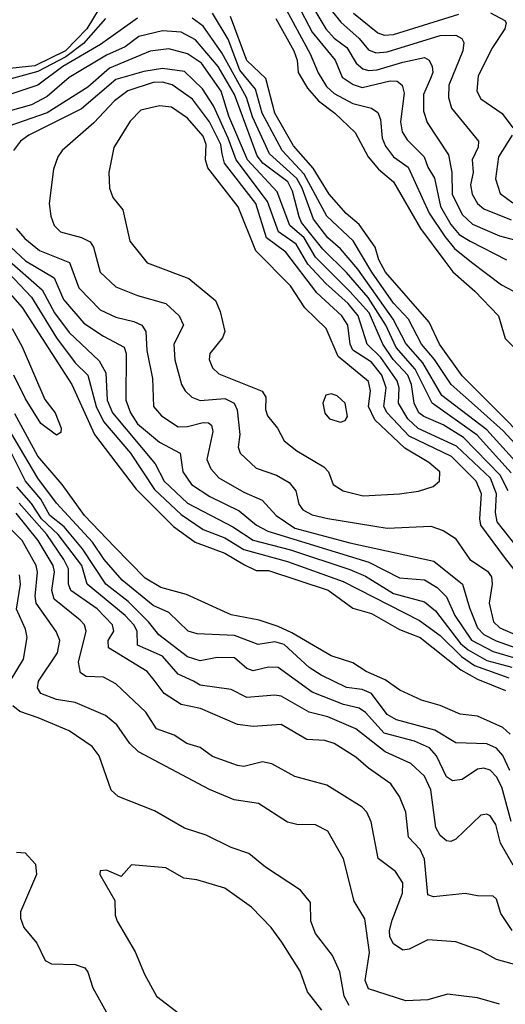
# Model space of a CAD drawing. Extents: x 1308313 to 1441400, y 959662 to 1036319.
# Tile 624 of 656: x 1384537 to 1386094, y 1007539 to 1010695. Entities that reach past the tile are written whole.
import ezdxf

# ---------------------------------------------------------------- set-up
doc = ezdxf.new("R2010")
doc.units = 0

msp = doc.modelspace()

# ---------------------------------------------------------------- linework, layer by layer
at = {"layer": '0CON10XD'}
for points in [[(1384812.8, 1010767.2), (1384751.6, 1010665), (1384683.6, 1010595), (1384585, 1010546.7), (1384485, 1010535.9), (1384381.4, 1010561.4), (1384251.7, 1010651.7), (1384185, 1010686.7), (1384117.6, 1010707.6)], [(1385426.1, 1010746.1), (1385474.9, 1010655), (1385547.7, 1010565), (1385570.3, 1010510.3), (1385606.4, 1010486.4), (1385635, 1010477.1), (1385725, 1010498.9), (1385747.1, 1010497.1), (1385762.7, 1010485), (1385769.4, 1010459.4), (1385757.3, 1010367.3), (1385763.1, 1010335), (1385779.2, 1010309.2), (1385833.4, 1010255), (1385845, 1010221.5), (1385866.4, 1010186.4), (1385886.3, 1010096.3), (1385918.7, 1010038.7), (1385945.9, 1010005.9), (1385980.9, 1009985), (1386097.8, 1009925)], [(1385459.3, 1010765), (1385518.7, 1010665), (1385545, 1010635.5), (1385585.2, 1010605), (1385615.5, 1010555.5), (1385637.2, 1010537.2), (1385655, 1010531.3), (1385683.4, 1010533.4), (1385765, 1010559), (1385835, 1010573), (1385849.6, 1010565), (1385859.5, 1010545), (1385861.2, 1010525), (1385854.3, 1010505.7), (1385831.6, 1010455), (1385831.1, 1010401.1), (1385843.7, 1010365), (1385911.1, 1010261.1), (1385922.1, 1010205), (1385923.7, 1010135), (1385955, 1010069.8), (1385988.8, 1010038.8), (1386075, 1010001.7), (1386138.7, 1009985)], [(1385503.9, 1010765), (1385566.8, 1010686.8), (1385625, 1010634.8), (1385655, 1010597.6), (1385678.9, 1010588.9), (1385715, 1010592), (1385885, 1010644.2), (1385935, 1010645.2), (1385954.7, 1010634.7), (1385961.2, 1010621.2), (1385957.7, 1010595), (1385912.5, 1010485), (1385911.2, 1010445), (1385921.1, 1010411.1), (1386007.3, 1010305), (1386006.2, 1010286.2), (1385988, 1010245), (1385990.2, 1010205), (1385982.4, 1010165), (1385987.3, 1010135), (1386005, 1010105.3), (1386025, 1010087.9), (1386113, 1010053)], [(1386162.4, 1009295), (1386087, 1009377), (1385995, 1009459.3), (1385919.7, 1009525), (1385867.1, 1009605), (1385824.9, 1009655), (1385783, 1009735), (1385735, 1009786.4), (1385666.1, 1009885), (1385606.1, 1009986.1), (1385521.1, 1010065), (1385449.3, 1010199.3), (1385377.9, 1010275), (1385314, 1010395), (1385292.3, 1010472.3), (1385242.7, 1010532.7), (1385205, 1010631.9), (1385155.1, 1010715)], [(1385391.7, 1010725), (1385468.5, 1010585), (1385494.2, 1010524.2), (1385520.1, 1010480.1), (1385545, 1010458.1), (1385605, 1010426.1), (1385665, 1010411.1), (1385685, 1010397.1), (1385693.9, 1010375), (1385699.2, 1010315), (1385709.4, 1010289.4), (1385735.7, 1010255), (1385781.8, 1010221.8), (1385849.6, 1010075), (1385899.4, 1009999.4), (1385931.1, 1009961.1), (1385985, 1009917.3), (1386081.4, 1009845), (1386138.1, 1009815)], [(1385606.7, 1010715), (1385685, 1010652.6), (1385705.4, 1010645.4), (1385735, 1010646.8), (1385945, 1010712)], [(1386046.1, 1010716.1), (1386092.4, 1010692.4), (1386096.5, 1010685), (1386092, 1010665), (1386053.2, 1010605), (1386006.6, 1010515), (1386002.1, 1010465), (1386015, 1010441.1), (1386083.9, 1010393.9), (1386118.2, 1010348.2)], [(1384811.9, 1010698.1), (1384741.2, 1010618.8), (1384685, 1010575.2), (1384595, 1010528.3), (1384395, 1010473.6)], [(1384915, 1010699), (1384796, 1010615), (1384675, 1010544.5), (1384595, 1010485.1), (1384489.5, 1010449.5)], [(1386136.7, 1009266.7), (1386035, 1009380.1), (1385890.4, 1009490.4), (1385829.1, 1009595), (1385775, 1009657.2), (1385734.4, 1009734.4), (1385620.7, 1009895), (1385565, 1009960.3), (1385525, 1009995.8), (1385478.6, 1010055), (1385442.9, 1010155), (1385425, 1010186), (1385337.3, 1010265), (1385283.3, 1010383.3), (1385264.4, 1010445), (1385185, 1010588.4), (1385125, 1010673.7), (1385089.7, 1010699.7)], [(1386207.9, 1009297.9), (1386093.1, 1009415), (1385955, 1009553.3), (1385883.1, 1009655), (1385850, 1009725), (1385709.7, 1009885), (1385687.8, 1009925), (1385676.6, 1009965), (1385625, 1010038.7), (1385583.7, 1010073.7), (1385528.9, 1010135), (1385478.2, 1010218.2), (1385415, 1010290.6), (1385355.1, 1010395), (1385326.1, 1010506.1), (1385265, 1010564.3), (1385213, 1010705)], [(1385357.9, 1010697.9), (1385415.4, 1010595), (1385426.6, 1010565), (1385430, 1010525), (1385459.5, 1010475), (1385494.3, 1010434.3), (1385547, 1010395), (1385612.6, 1010332.6), (1385653.8, 1010255), (1385687, 1010215), (1385734.9, 1010174.9), (1385821.8, 1010025), (1385900.2, 1009920.2), (1385926, 1009886), (1385995.9, 1009825), (1386071.8, 1009745), (1386093.2, 1009673.2), (1386131.1, 1009635)], [(1386112, 1009242), (1386003.5, 1009363.5), (1385858.8, 1009465), (1385804.7, 1009574.7), (1385743.5, 1009643.5), (1385711, 1009715), (1385654.2, 1009804.2), (1385584.3, 1009884.3), (1385508.6, 1009958.6), (1385440.5, 1010045), (1385433.1, 1010063.1), (1385411.7, 1010145), (1385396.1, 1010175), (1385316.5, 1010235), (1385297.8, 1010257.8), (1385225.2, 1010455), (1385172.6, 1010545), (1385100, 1010630), (1385055, 1010654.8), (1384995, 1010658.4), (1384919.1, 1010640.9), (1384875, 1010607.6), (1384815, 1010580.5), (1384695, 1010509.7), (1384625, 1010448.5), (1384575, 1010421.5), (1384395, 1010371.6)], [(1386103.4, 1009185), (1386077.5, 1009235), (1385959.5, 1009355), (1385895, 1009395.7), (1385832.4, 1009422.4), (1385816.1, 1009435), (1385801, 1009465), (1385793.5, 1009525), (1385781.6, 1009555), (1385734.7, 1009605), (1385700.9, 1009655), (1385657.1, 1009755), (1385595, 1009823.7), (1385485, 1009933), (1385449.3, 1009995), (1385402.7, 1010035), (1385362.6, 1010142.6), (1385267.3, 1010245), (1385207.1, 1010385), (1385182.8, 1010465), (1385119.4, 1010555), (1385075, 1010585.4), (1385015, 1010601.2), (1384955, 1010594), (1384825, 1010539.2), (1384755, 1010478.5), (1384625, 1010396.6), (1384448.2, 1010335)], [(1386128.7, 1009008.7), (1386067.7, 1009085), (1386062.3, 1009115), (1386065.3, 1009175), (1386045.9, 1009225), (1385937.4, 1009327.4), (1385814.5, 1009384.5), (1385781.6, 1009415), (1385750.9, 1009465), (1385753.2, 1009515), (1385747.2, 1009537.2), (1385695, 1009611.7), (1385650.6, 1009655), (1385622.2, 1009745), (1385590.3, 1009785), (1385518.6, 1009848.6), (1385461.1, 1009911.1), (1385423.1, 1009975), (1385366.8, 1010015), (1385331.6, 1010111.6), (1385230.5, 1010245), (1385205.2, 1010314.8), (1385158.4, 1010418.4), (1385123.4, 1010473.4), (1385065, 1010528.5), (1384995, 1010537.8), (1384935, 1010528.6), (1384845, 1010502.4), (1384735, 1010409.1), (1384565.9, 1010325), (1384539.6, 1010305), (1384517.3, 1010275)], [(1386122.5, 1008932.5), (1386091.6, 1008971.6), (1386015.6, 1009075), (1386011.6, 1009095), (1386017.4, 1009175), (1386000.3, 1009215), (1385921.7, 1009295), (1385785, 1009359.8), (1385715.4, 1009435), (1385703.8, 1009455), (1385711.4, 1009515), (1385697.9, 1009555), (1385665, 1009596.8), (1385605, 1009635.2), (1385595.9, 1009655), (1385588.4, 1009715), (1385569.5, 1009745), (1385489.1, 1009819.1), (1385389.9, 1009949.9), (1385328.6, 1009995), (1385294.2, 1010105), (1385192.9, 1010235), (1385185.5, 1010265), (1385181.5, 1010295), (1385145, 1010367.4), (1385090.4, 1010440.4), (1385025.4, 1010485.4), (1384995, 1010493.9), (1384965, 1010493.7), (1384883.7, 1010466.3), (1384840.9, 1010435), (1384775, 1010364.1), (1384672.5, 1010275), (1384659.1, 1010255), (1384645.5, 1010215), (1384631.8, 1010105), (1384636.4, 1010065), (1384647.3, 1010035), (1384667.1, 1010015), (1384735, 1009996.3), (1384762.7, 1009982.7), (1384773.7, 1009965), (1384794.7, 1009885), (1384845, 1009838.7), (1384915, 1009810.7), (1385004.8, 1009784.8), (1385048.5, 1009745), (1385062.3, 1009715), (1385031, 1009655), (1385034.5, 1009604.5), (1385055.3, 1009525), (1385066.8, 1009505), (1385088.8, 1009485), (1385115, 1009474), (1385195, 1009480.8), (1385224.7, 1009465), (1385234.4, 1009444.4), (1385242.4, 1009365), (1385237.3, 1009325), (1385243.9, 1009305), (1385295, 1009257.2), (1385360, 1009235), (1385400.9, 1009210.9), (1385421.7, 1009185), (1385431.6, 1009141.6), (1385445, 1009123.2), (1385475, 1009107.7), (1385524.2, 1009095.8), (1385715, 1009064.8), (1385855, 1009071.4), (1385895, 1009057.3), (1385933.3, 1009033.3), (1385980.4, 1008965), (1386036.8, 1008926.8), (1386049, 1008909), (1386052, 1008885), (1386041.7, 1008825), (1386055.6, 1008765), (1386075.8, 1008745), (1386135, 1008719.6)], [(1385638.2, 1009168.2), (1385755, 1009174.7), (1385815, 1009183.3), (1385861.9, 1009198.1), (1385882.5, 1009215), (1385883.3, 1009245), (1385848.9, 1009275), (1385771.2, 1009321.2), (1385675, 1009411.9), (1385655.4, 1009455), (1385661.8, 1009505), (1385655.2, 1009535), (1385558.3, 1009615), (1385519.7, 1009705), (1385451, 1009771), (1385405, 1009842), (1385294.1, 1009954.1), (1385237.5, 1010095), (1385139.8, 1010219.8), (1385132.9, 1010245), (1385134.4, 1010295), (1385125, 1010320.9), (1385075, 1010379.3), (1385023.9, 1010413.9), (1384985, 1010418.4), (1384925, 1010404.6), (1384890.5, 1010369.5), (1384838.4, 1010285), (1384822.7, 1010205), (1384824.4, 1010155), (1384835.7, 1010125), (1384867.8, 1010085), (1384889.5, 1009985), (1384945.7, 1009915), (1385079.4, 1009865), (1385164.6, 1009795), (1385179.6, 1009759.6), (1385194.6, 1009695), (1385187.1, 1009675), (1385146.4, 1009625), (1385144.6, 1009605), (1385155, 1009578.6), (1385175, 1009560), (1385314.3, 1009504.3), (1385325.9, 1009485), (1385325.3, 1009445), (1385331.6, 1009425), (1385363.2, 1009385), (1385384.6, 1009345), (1385425, 1009312.7), (1385511.5, 1009261.5), (1385526.5, 1009245), (1385541.9, 1009205), (1385573.8, 1009185), (1385638.2, 1009168.2)], [(1386115.2, 1010325), (1386072, 1010255), (1386062.6, 1010185), (1386077.2, 1010137.2), (1386118.1, 1010108.1)], [(1384525.7, 1010025), (1384553, 1009993), (1384600, 1009955), (1384696.3, 1009916.3), (1384726.8, 1009835), (1384794.7, 1009765), (1384845, 1009741.6), (1384902.7, 1009727.3), (1384928.7, 1009715), (1384941, 1009695), (1384944.5, 1009634.5), (1384963, 1009545), (1384965.9, 1009455), (1384991.1, 1009425), (1385045, 1009390), (1385075, 1009390.4), (1385125, 1009403.9), (1385142.6, 1009402.6), (1385152.1, 1009395), (1385155.8, 1009375), (1385137.3, 1009285), (1385149.3, 1009255), (1385175, 1009225.7), (1385255, 1009179.8), (1385313.8, 1009155), (1385359.2, 1009105), (1385419.1, 1009065), (1385595, 1009018.3), (1385865, 1008959.1), (1385956.4, 1008885), (1385979.4, 1008809.4), (1386004.6, 1008745), (1386025, 1008724.2), (1386064.1, 1008704.1), (1386293, 1008623)], [(1384389.5, 1009999.5), (1384575, 1009804.8), (1384654.9, 1009674.9), (1384715, 1009594.3), (1384755.3, 1009555.3), (1384781.8, 1009455), (1384805, 1009406.8), (1384892.3, 1009305), (1384968.7, 1009188.7), (1385055, 1009108.6), (1385125, 1009060.1), (1385195, 1009033.4), (1385255, 1008996.4), (1385395, 1008958), (1385573.6, 1008893.6), (1385819.1, 1008769.1), (1385885, 1008721.1), (1385953.4, 1008653.4), (1385995, 1008624.9), (1386105.2, 1008584.8)], [(1384365, 1009975.1), (1384545, 1009772.2), (1384704, 1009525), (1384777.1, 1009365), (1384909.8, 1009189.8), (1385030.4, 1009070.4), (1385099.6, 1009019.6), (1385195, 1008985.1), (1385257.3, 1008947.3), (1385295, 1008929.1), (1385335, 1008928.9), (1385525.7, 1008865.7), (1385605, 1008809), (1385665, 1008791), (1385755, 1008739.8), (1385821.1, 1008715), (1385951.2, 1008611.2), (1386005, 1008581.4), (1386094.7, 1008545)], [(1384508.2, 1009965), (1384555, 1009922), (1384647.5, 1009867.5), (1384677.4, 1009797.4), (1384742.4, 1009722.4), (1384805, 1009680), (1384872.2, 1009645), (1384878, 1009625), (1384877.2, 1009475), (1384891.9, 1009435), (1384915, 1009399.8), (1384985, 1009341), (1385051.5, 1009305), (1385059.8, 1009245), (1385087.7, 1009205), (1385146.8, 1009166.8), (1385240.2, 1009120.2), (1385295.7, 1009075), (1385332.8, 1009055), (1385656.4, 1008956.4), (1385755, 1008906.1), (1385835, 1008899.3), (1385874.8, 1008875), (1385905.5, 1008845), (1385931.4, 1008785), (1385985, 1008705.6), (1386055, 1008669.4), (1386185, 1008631.6)], [(1384495, 1009929.1), (1384608.4, 1009828.4), (1384647.9, 1009755), (1384695, 1009692.1), (1384791.1, 1009601.1), (1384812.5, 1009562.5), (1384817.3, 1009475), (1384833.8, 1009435), (1384971.4, 1009271.4), (1385000.1, 1009215), (1385075, 1009144.6), (1385219.6, 1009069.6), (1385285, 1009026.8), (1385404.6, 1008995.4), (1385595, 1008932.6), (1385645, 1008911.2), (1385735, 1008855.6), (1385835, 1008828.7), (1385869.5, 1008799.5), (1385950, 1008695), (1385975, 1008674.5), (1386035, 1008641.2), (1386115, 1008619.5)], [(1384512.9, 1009705), (1384545, 1009645.8), (1384617.5, 1009477.5), (1384650.8, 1009435), (1384670, 1009385), (1384668.3, 1009371.7), (1384655, 1009362.5), (1384605, 1009400.8), (1384555, 1009479.2), (1384518.5, 1009555)], [(1385565, 1009404.2), (1385580, 1009410), (1385587.4, 1009422.6), (1385580.6, 1009465), (1385555, 1009488.6), (1385535, 1009495.8), (1385518.8, 1009491.2), (1385509.2, 1009465), (1385515, 1009433.3), (1385530, 1009415), (1385565, 1009404.2)], [(1386109.8, 1008405), (1386085.7, 1008425.7), (1386005, 1008462.7), (1385948.5, 1008468.5), (1385885, 1008496.1), (1385825, 1008513.4), (1385755.6, 1008545.6), (1385708.5, 1008578.5), (1385647.5, 1008605), (1385605, 1008633.8), (1385535, 1008656.2), (1385409.6, 1008729.6), (1385365, 1008749.5), (1385305, 1008770), (1385215, 1008787.1), (1385071.9, 1008851.9), (1384989.5, 1008875), (1384938.9, 1008905), (1384840.8, 1009005), (1384744.6, 1009105), (1384672.8, 1009205), (1384595, 1009295.2), (1384521, 1009431)], [(1386108.7, 1008288.7), (1386085.9, 1008335.9), (1386065, 1008359.4), (1386035, 1008373.9), (1385935, 1008376.8), (1385867.8, 1008417.8), (1385745, 1008450.8), (1385715, 1008468), (1385665, 1008535.2), (1385635, 1008547.4), (1385585, 1008554.2), (1385503.3, 1008593.3), (1385465, 1008618.7), (1385385, 1008691.7), (1385355, 1008700.3), (1385301.8, 1008691.8), (1385225, 1008720.6), (1385106.1, 1008726.1), (1385076.7, 1008735), (1385015.1, 1008795.1), (1384965, 1008817.5), (1384865, 1008898.5), (1384807.7, 1008965), (1384770.2, 1009020.2), (1384655.1, 1009145), (1384595, 1009225.6), (1384495, 1009395.5)], [(1386112.7, 1008125), (1386082.2, 1008235), (1386065, 1008268.4), (1386045, 1008289.3), (1386025, 1008296.1), (1386005, 1008292.9), (1385955, 1008259.2), (1385924.7, 1008254.7), (1385905, 1008268.2), (1385873.3, 1008335), (1385850.6, 1008360.6), (1385802.5, 1008382.5), (1385705, 1008407.5), (1385645, 1008474.4), (1385625, 1008488.1), (1385575, 1008499.3), (1385475, 1008539.3), (1385365, 1008618.4), (1385335, 1008619.6), (1385285, 1008607.6), (1385265, 1008615.3), (1385225, 1008648.9), (1385169.6, 1008650.4), (1385115, 1008640), (1385075, 1008652), (1384982.5, 1008722.5), (1384949.4, 1008765), (1384885, 1008829.4), (1384813.1, 1008885), (1384738.6, 1008998.6), (1384678.9, 1009068.9), (1384633.2, 1009105), (1384605, 1009158), (1384555.3, 1009215), (1384495.3, 1009335)], [(1386119.1, 1007985), (1386078.6, 1008055), (1386062.9, 1008115), (1386045, 1008142.7), (1386035, 1008148.2), (1386015, 1008145.5), (1385935, 1008068.1), (1385919.3, 1008060.7), (1385905, 1008062.5), (1385885, 1008079.5), (1385871.2, 1008105), (1385855, 1008225.7), (1385835, 1008270.5), (1385790.6, 1008310.6), (1385708.5, 1008348.5), (1385615, 1008421.7), (1385525, 1008460), (1385465, 1008474.8), (1385375, 1008526.1), (1385355, 1008530), (1385265, 1008521.8), (1385215, 1008547.6), (1385115, 1008561.8), (1385094, 1008574), (1385045, 1008596.9), (1384994.3, 1008655), (1384915, 1008690.3), (1384913.2, 1008735), (1384902.7, 1008755), (1384875, 1008784.6), (1384752.7, 1008885), (1384736.4, 1008945), (1384660.5, 1009045), (1384606.4, 1009095), (1384574.1, 1009144.1), (1384527.6, 1009197.6)], [(1386115.4, 1007775.4), (1386079.6, 1007829.6), (1386065.7, 1007875.7), (1386055, 1007885.6), (1386005, 1007886.4), (1385965, 1007894.4), (1385863.8, 1007883.8), (1385845, 1007889.2), (1385834.5, 1008004.5), (1385820.8, 1008035), (1385782.9, 1008075), (1385774.8, 1008155), (1385754.8, 1008204.8), (1385726.8, 1008245), (1385655, 1008295.2), (1385615, 1008331.3), (1385544.6, 1008374.6), (1385515, 1008384.4), (1385457.8, 1008387.8), (1385375, 1008435.3), (1385285, 1008429.6), (1385235, 1008435.5), (1385117, 1008487), (1385055, 1008499.8), (1384999.8, 1008535), (1384967.9, 1008577.9), (1384945.8, 1008605.8), (1384821.6, 1008681.6), (1384820.5, 1008705), (1384838.1, 1008735), (1384834.8, 1008755), (1384785, 1008806.4), (1384700.3, 1008865), (1384692.8, 1008885), (1384693.3, 1008935), (1384678.8, 1008965), (1384624.1, 1009045), (1384535.2, 1009145.2)], [(1386185, 1007649.3), (1386065, 1007682), (1386015, 1007710), (1385935, 1007739.2), (1385845, 1007745.3), (1385785, 1007715.5), (1385765, 1007712.1), (1385735, 1007732.5), (1385723.4, 1007755), (1385721.9, 1007775), (1385731.2, 1007808.8), (1385763.7, 1007895), (1385765, 1007928), (1385742.1, 1007965), (1385685.8, 1008005.8), (1385663.7, 1008123.7), (1385649.5, 1008155), (1385635, 1008170.6), (1385521.6, 1008241.6), (1385419.2, 1008269.3), (1385345, 1008310), (1385315, 1008315.8), (1385255, 1008301.1), (1385235, 1008304.3), (1385155, 1008333.5), (1385115, 1008361.9), (1385072.2, 1008375), (1385031.7, 1008401.7), (1384975, 1008422.2), (1384941.1, 1008475), (1384845, 1008565.9), (1384805, 1008587.5), (1384749.6, 1008589.6), (1384731.2, 1008601.2), (1384725.2, 1008635), (1384750, 1008735), (1384744.8, 1008754.8), (1384730.5, 1008770.5), (1384647.4, 1008837.4), (1384640, 1008865), (1384648.4, 1008925), (1384643.9, 1008945), (1384596.2, 1009025), (1384525, 1009113)], [(1386075, 1007538.8), (1386005, 1007560), (1385908.9, 1007571.1), (1385845, 1007553.1), (1385775, 1007550.3), (1385655, 1007588.8), (1385644, 1007615), (1385658.1, 1007705), (1385643.2, 1007813.2), (1385608.9, 1007868.9), (1385575.2, 1008005.2), (1385525, 1008093.3), (1385485, 1008113.9), (1385425, 1008114.6), (1385395, 1008122.1), (1385302.4, 1008182.4), (1385224.2, 1008194.2), (1385145, 1008226.9), (1384918.2, 1008348.2), (1384889.7, 1008375), (1384847.9, 1008435), (1384811.9, 1008465), (1384715, 1008506.5), (1384655, 1008515.7), (1384604.6, 1008535), (1384593.5, 1008553.5), (1384596.7, 1008575), (1384657.6, 1008665), (1384665.7, 1008705), (1384653.5, 1008733.5), (1384589.9, 1008825), (1384586.5, 1008846.5), (1384594.3, 1008924.3), (1384589.6, 1008945), (1384545, 1009025.2), (1384499.7, 1009070.3)], [(1384505.8, 1008575), (1384549.5, 1008645), (1384560.2, 1008715), (1384555, 1008740.8), (1384526.4, 1008805), (1384539.1, 1008885), (1384536.4, 1008915)], [(1385593.5, 1007535), (1385577.6, 1007565), (1385563.3, 1007643.2), (1385539.7, 1007695), (1385485, 1007765.5), (1385470, 1007805), (1385469.2, 1007865), (1385437.3, 1007905), (1385325, 1007978.2), (1385271.7, 1008021.8), (1385215, 1008041.5), (1385135, 1008080.6), (1385065, 1008103.1), (1384968.9, 1008158.9), (1384852, 1008205), (1384830, 1008225), (1384791.5, 1008335), (1384768.6, 1008365), (1384695.5, 1008415.5), (1384596.5, 1008456.5), (1384537.1, 1008477.1), (1384515.3, 1008495)], [(1384526.7, 1008026.7), (1384554.3, 1008024.3), (1384587.5, 1007987.5), (1384590.5, 1007955), (1384539.4, 1007835), (1384538.9, 1007815), (1384550, 1007785), (1384591.4, 1007735), (1384618.9, 1007678.9), (1384638.3, 1007668.3), (1384715, 1007666.2), (1384745.3, 1007655.3), (1384755, 1007642), (1384771.1, 1007591.1), (1384813.5, 1007515)], [(1385505, 1007519.6), (1385459.2, 1007579.3), (1385435.5, 1007645.5), (1385377.6, 1007737.6), (1385342.7, 1007785), (1385280.2, 1007850.2), (1385195, 1007911.2), (1385105, 1007937.3), (1385062.6, 1007942.6), (1385005, 1007975.7), (1384895, 1007985.8), (1384861.7, 1007948.3), (1384815, 1007968.8), (1384795, 1007966.7), (1384793.8, 1007955), (1384841.7, 1007871.7), (1384842.9, 1007825), (1384849.4, 1007805), (1384907.1, 1007707.1), (1384936.9, 1007635), (1384975, 1007564.5), (1385048.7, 1007508.7)]]:
    msp.add_lwpolyline(points, dxfattribs=at)

doc.saveas('drawing.dxf')
